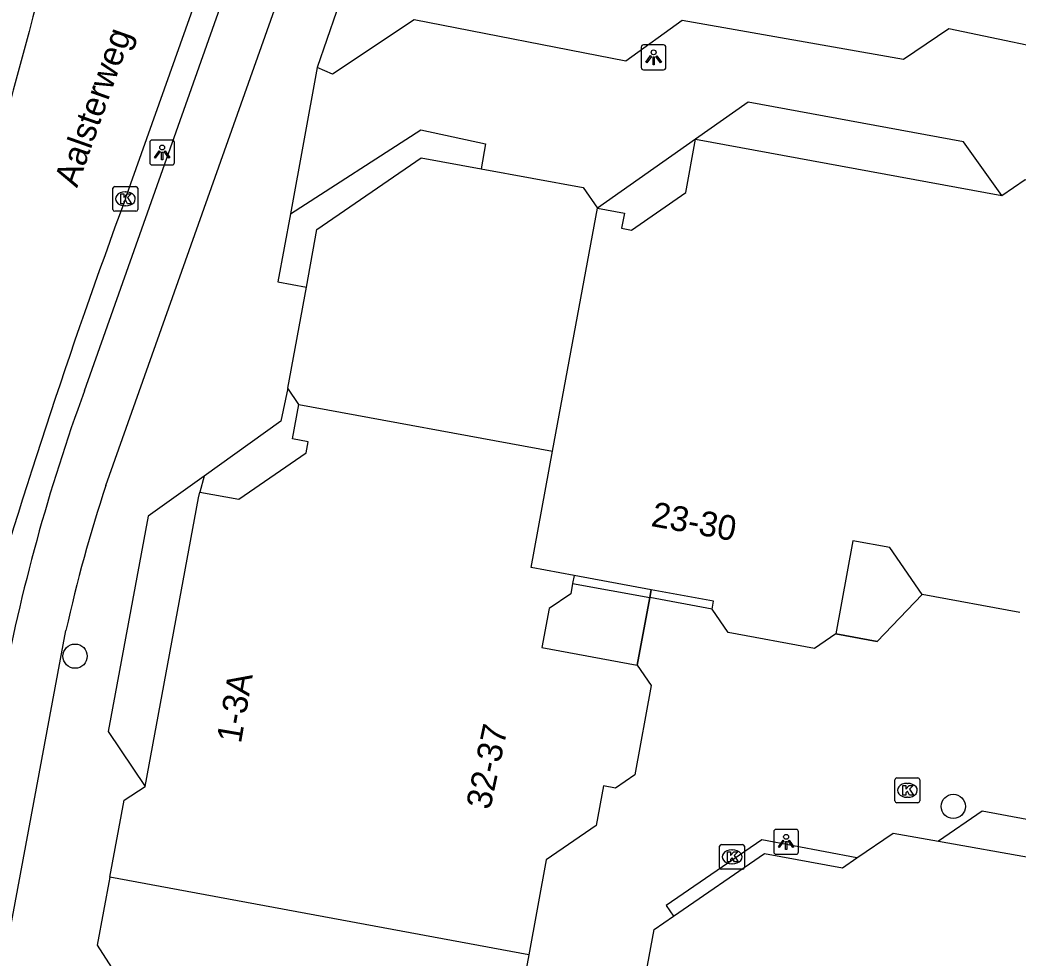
# Model space of a CAD drawing. Extents: x 161845 to 162341, y 381620 to 382158.
# Drawn here: x 161927.1 to 161967.29, y 382041.26 to 382079.05 of the extents above; entities that cross this region are included whole.
import ezdxf

# ---------------------------------------------------------------- set-up
doc = ezdxf.new("R2010")
doc.units = 0
for name, color, linetype in [('IMGEO_Boom', 7, 'Continuous'), ('IMGEO_Fietspad_gesloten', 7, 'Continuous'), ('IMGEO_Kolk', 7, 'Continuous'), ('IMGEO_Lichtpunt', 7, 'Continuous'), ('IMGEO_Openbare_ruimte_label', 7, 'Continuous'), ('IMGEO_OVBaan_gesloten', 7, 'Continuous'), ('IMGEO_Pand', 7, 'Continuous'), ('IMGEO_Pand_nummerreeks', 7, 'Continuous'), ('IMGEO_Pand_overbouw', 7, 'Continuous'), ('IMGEO_Rijbaan_lokaal_gesloten', 7, 'Continuous'), ('IMGEO_Voetpad_open', 7, 'Continuous')]:
    doc.layers.add(name, color=color, linetype=linetype)

msp = doc.modelspace()

# ---------------------------------------------------------------- linework, layer by layer
at = {"layer": 'IMGEO_Boom'}
for centre in [(161929.318, 382053.418), (161964.68, 382047.366)]:
    msp.add_circle(centre, 0.489, dxfattribs=at)
at = {"layer": 'IMGEO_Fietspad_gesloten'}
for points in [[(161929.692, 382064.104), (161946.705, 382112.189)], [(161930.559, 382060.292), (161948.248, 382110.215)], [(161908.427, 381944.469), (161918.786, 382000), (161923.625, 382025.943), (161928.95, 382054.459)]]:
    msp.add_lwpolyline(points, dxfattribs=at)
for centre, radius, start, end in [((162003.036, 382037.409), 78.051, 160.00033, 169.28499), ((161988.484, 382041.175), 60.998, 161.73581, 167.42176)]:
    msp.add_arc(centre, radius, start, end, dxfattribs=at)
at = {"layer": 'IMGEO_Kolk'}
for p, q in [((161930.841, 382071.413), (161930.841, 382072.265)), ((161930.916, 382072.339), (161931.768, 382072.339)), ((161931.329, 382072.119), (161931.354, 382072.119)), ((161931.842, 382072.265), (161931.842, 382071.413)), ((161931.768, 382071.339), (161930.916, 382071.339)), ((161931.352, 382071.559), (161931.327, 382071.559)), ((161962.331, 382047.588), (161962.331, 382048.44)), ((161962.406, 382048.514), (161963.258, 382048.514)), ((161963.332, 382048.44), (161963.332, 382047.588)), ((161962.819, 382048.294), (161962.844, 382048.294)), ((161962.842, 382047.734), (161962.817, 382047.734)), ((161963.258, 382047.514), (161962.406, 382047.514)), ((161955.272, 382044.908), (161955.272, 382045.76)), ((161955.347, 382045.834), (161956.199, 382045.834)), ((161955.76, 382045.614), (161955.785, 382045.614)), ((161956.273, 382045.76), (161956.273, 382044.908)), ((161956.199, 382044.834), (161955.347, 382044.834)), ((161955.783, 382045.054), (161955.758, 382045.054))]:
    msp.add_line(p, q, dxfattribs=at)
for points in [[(161930.841, 382071.413), (161930.841, 382072.265)], [(161930.916, 382072.339), (161931.768, 382072.339)], [(161931.842, 382072.265), (161931.842, 382071.413)], [(161931.162, 382072.039), (161931.285, 382072.039), (161931.285, 382071.888), (161931.415, 382072.039), (161931.579, 382072.039), (161931.433, 382071.888), (161931.586, 382071.639), (161931.434, 382071.639), (161931.349, 382071.803), (161931.285, 382071.736), (161931.285, 382071.639), (161931.162, 382071.639), (161931.162, 382072.039)], [(161931.768, 382071.339), (161930.916, 382071.339)], [(161962.331, 382047.588), (161962.331, 382048.44)], [(161962.406, 382048.514), (161963.258, 382048.514)], [(161963.332, 382048.44), (161963.332, 382047.588)], [(161962.652, 382048.214), (161962.775, 382048.214), (161962.775, 382048.063), (161962.905, 382048.214), (161963.069, 382048.214), (161962.923, 382048.063), (161963.076, 382047.814), (161962.924, 382047.814), (161962.839, 382047.978), (161962.775, 382047.911), (161962.775, 382047.814), (161962.652, 382047.814), (161962.652, 382048.214)], [(161963.258, 382047.514), (161962.406, 382047.514)], [(161955.272, 382044.908), (161955.272, 382045.76)], [(161955.347, 382045.834), (161956.199, 382045.834)], [(161956.273, 382045.76), (161956.273, 382044.908)], [(161955.593, 382045.534), (161955.716, 382045.534), (161955.716, 382045.383), (161955.846, 382045.534), (161956.01, 382045.534), (161955.864, 382045.383), (161956.017, 382045.134), (161955.865, 382045.134), (161955.78, 382045.298), (161955.716, 382045.231), (161955.716, 382045.134), (161955.593, 382045.134), (161955.593, 382045.534)], [(161956.199, 382044.834), (161955.347, 382044.834)]]:
    msp.add_lwpolyline(points, dxfattribs=at)
for centre, start, end in [((161930.918, 382072.263), 91.552, 178.448), ((161930.918, 382072.263), 91.552, 178.448), ((161931.766, 382072.263), 1.552, 88.448), ((161931.766, 382072.263), 1.552, 88.448), ((161930.918, 382071.415), 181.552, 268.448), ((161930.918, 382071.415), 181.552, 268.448), ((161931.766, 382071.415), 271.552, 358.448), ((161931.766, 382071.415), 271.552, 358.448), ((161962.408, 382048.438), 91.552, 178.448), ((161962.408, 382048.438), 91.552, 178.448), ((161963.256, 382048.438), 1.552, 88.448), ((161963.256, 382048.438), 1.552, 88.448), ((161962.408, 382047.59), 181.552, 268.448), ((161962.408, 382047.59), 181.552, 268.448), ((161963.256, 382047.59), 271.552, 358.448), ((161963.256, 382047.59), 271.552, 358.448), ((161955.349, 382045.758), 91.552, 178.448), ((161955.349, 382045.758), 91.552, 178.448), ((161956.197, 382045.758), 1.552, 88.448), ((161956.197, 382045.758), 1.552, 88.448), ((161955.349, 382044.91), 181.552, 268.448), ((161955.349, 382044.91), 181.552, 268.448), ((161956.197, 382044.91), 271.552, 358.448), ((161956.197, 382044.91), 271.552, 358.448)]:
    msp.add_arc(centre, 0.0765, start, end, dxfattribs=at)
for centre, major_axis, ratio, start_param, end_param in [((161931.328, 382071.839), (-0.387, 0.002), 0.722429, 4.712389, 7.853982), ((161931.353, 382071.839), (-0.39, 0.002), 0.717154, 1.570796, 4.712389), ((161962.818, 382048.014), (-0.387, 0.002), 0.722429, 4.712389, 7.853982), ((161962.843, 382048.014), (-0.39, 0.002), 0.717154, 1.570796, 4.712389), ((161955.759, 382045.334), (-0.387, 0.002), 0.722429, 4.712389, 7.853982), ((161955.784, 382045.334), (-0.39, 0.002), 0.717154, 1.570796, 4.712389)]:
    msp.add_ellipse(centre, major_axis=major_axis, ratio=ratio, start_param=start_param, end_param=end_param, dxfattribs=at)
at = {"layer": 'IMGEO_Lichtpunt'}
for p, q in [((161952.115, 382077.944), (161952.115, 382077.137)), ((161952.115, 382077.944), (161952.115, 382077.137)), ((161953.017, 382078.039), (161952.209, 382078.039)), ((161953.017, 382078.039), (161952.209, 382078.039)), ((161953.111, 382077.137), (161953.111, 382077.944)), ((161953.111, 382077.137), (161953.111, 382077.944)), ((161952.209, 382077.043), (161953.017, 382077.043)), ((161952.209, 382077.043), (161953.017, 382077.043)), ((161932.324, 382074.111), (161932.324, 382073.304)), ((161932.324, 382074.111), (161932.324, 382073.304)), ((161933.226, 382074.206), (161932.418, 382074.206)), ((161933.226, 382074.206), (161932.418, 382074.206)), ((161933.32, 382073.304), (161933.32, 382074.111)), ((161933.32, 382073.304), (161933.32, 382074.111)), ((161932.418, 382073.21), (161933.226, 382073.21)), ((161932.418, 382073.21), (161933.226, 382073.21)), ((161957.451, 382046.343), (161957.451, 382045.536)), ((161957.451, 382046.343), (161957.451, 382045.536)), ((161958.353, 382046.438), (161957.545, 382046.438)), ((161958.353, 382046.438), (161957.545, 382046.438)), ((161958.447, 382045.536), (161958.447, 382046.343)), ((161958.447, 382045.536), (161958.447, 382046.343)), ((161957.545, 382045.442), (161958.353, 382045.442)), ((161957.545, 382045.442), (161958.353, 382045.442))]:
    msp.add_line(p, q, dxfattribs=at)
for points in [[(161952.489, 382077.608), (161952.528, 382077.58), (161952.34, 382077.318), (161952.302, 382077.345), (161952.489, 382077.608)], [(161952.591, 382077.56), (161952.638, 382077.56), (161952.638, 382077.238), (161952.591, 382077.238), (161952.591, 382077.56)], [(161952.701, 382077.58), (161952.739, 382077.607), (161952.926, 382077.345), (161952.887, 382077.317), (161952.701, 382077.58)], [(161932.698, 382073.775), (161932.737, 382073.747), (161932.549, 382073.485), (161932.511, 382073.512), (161932.698, 382073.775)], [(161932.8, 382073.727), (161932.847, 382073.727), (161932.847, 382073.405), (161932.8, 382073.405), (161932.8, 382073.727)], [(161932.91, 382073.747), (161932.948, 382073.774), (161933.135, 382073.512), (161933.096, 382073.484), (161932.91, 382073.747)], [(161957.825, 382046.007), (161957.864, 382045.979), (161957.676, 382045.717), (161957.638, 382045.744), (161957.825, 382046.007)], [(161957.927, 382045.959), (161957.974, 382045.959), (161957.974, 382045.637), (161957.927, 382045.637), (161957.927, 382045.959)], [(161958.037, 382045.979), (161958.075, 382046.006), (161958.262, 382045.744), (161958.223, 382045.716), (161958.037, 382045.979)]]:
    msp.add_lwpolyline(points, dxfattribs=at)
for centre in [(161952.614, 382077.742), (161932.823, 382073.909), (161957.95, 382046.141)]:
    msp.add_circle(centre, 0.0994, dxfattribs=at)
for centre, start, end in [((161952.209, 382077.944), 90, 180), ((161952.209, 382077.944), 90, 180), ((161953.017, 382077.944), 0, 90), ((161953.017, 382077.944), 0, 90), ((161952.209, 382077.137), 180, 270), ((161952.209, 382077.137), 180, 270), ((161953.017, 382077.137), 270, 0), ((161953.017, 382077.137), 270, 360), ((161932.418, 382074.111), 90, 180), ((161932.418, 382074.111), 90, 180), ((161933.226, 382074.111), 0, 90), ((161933.226, 382074.111), 0, 90), ((161932.418, 382073.304), 180, 270), ((161932.418, 382073.304), 180, 270), ((161933.226, 382073.304), 270, 0), ((161933.226, 382073.304), 270, 360), ((161957.545, 382046.343), 90, 180), ((161957.545, 382046.343), 90, 180), ((161958.353, 382046.343), 0, 90), ((161958.353, 382046.343), 0, 90), ((161957.545, 382045.536), 180, 270), ((161957.545, 382045.536), 180, 270), ((161958.353, 382045.536), 270, 0), ((161958.353, 382045.536), 270, 360)]:
    msp.add_arc(centre, 0.0946, start, end, dxfattribs=at)
at = {"layer": 'IMGEO_OVBaan_gesloten'}
msp.add_arc((162474.126, 381930.5), 566.364, 164.71995, 168.67512, dxfattribs=at)
at = {"layer": 'IMGEO_Pand'}
for points in [[(161950.351, 382071.46), (161951.436, 382071.26), (161951.325, 382070.657), (161951.721, 382070.584), (161953.91, 382072.092), (161954.307, 382074.247), (161966.64, 382071.974), (161967.569, 382072.613), (161970.469, 382072.079)], [(161938.632, 382068.286), (161939.059, 382070.599), (161943.26, 382073.492), (161945.666, 382073.049)], [(161945.666, 382073.049), (161949.778, 382072.291), (161950.351, 382071.46)], [(161948.548, 382061.678), (161950.351, 382071.46)], [(161937.881, 382064.211), (161938.632, 382068.286)], [(161938.329, 382063.561), (161937.881, 382064.211)], [(161934.338, 382060.031), (161935.911, 382059.741), (161938.62, 382061.607), (161938.702, 382062.052), (161938.072, 382062.168), (161938.329, 382063.561)], [(161938.329, 382063.561), (161948.548, 382061.678)], [(161949.412, 382056.668), (161947.684, 382056.986), (161948.548, 382061.678)], [(161930.72, 382044.512), (161931.295, 382047.612), (161932.139, 382048.167), (161934.294, 382059.796), (161934.338, 382060.031)], [(161963.43, 382055.898), (161962.122, 382057.796), (161960.636, 382058.07), (161959.945, 382054.319)], [(161949.412, 382056.668), (161949.353, 382056.35)], [(161952.516, 382056.096), (161949.412, 382056.668)], [(161949.353, 382056.35), (161949.277, 382055.936), (161948.407, 382055.337), (161948.118, 382053.77), (161951.955, 382053.062)], [(161954.966, 382055.315), (161955.024, 382055.633), (161952.516, 382056.096)], [(161967.355, 382055.175), (161963.43, 382055.898)], [(161959.945, 382054.319), (161959.086, 382053.728), (161955.618, 382054.367), (161954.966, 382055.315)], [(161951.955, 382053.062), (161952.522, 382052.239), (161951.859, 382048.641), (161951.075, 382048.101), (161950.595, 382048.19), (161950.301, 382046.593), (161948.29, 382045.208), (161947.585, 382041.384)], [(161960.801, 382045.291), (161962.259, 382046.295), (161964.089, 382045.969)], [(161964.089, 382045.969), (161967.858, 382045.298), (161969.189, 382043.205), (161971.318, 382042.795)], [(161953.421, 382042.949), (161957.075, 382045.466), (161960.215, 382044.887), (161960.801, 382045.291)], [(161930.72, 382044.512), (161930.212, 382041.772), (161930.789, 382040.881), (161928.594, 382029.042)], [(161947.585, 382041.384), (161930.72, 382044.512)], [(161952.069, 382039.362), (161952.63, 382042.405), (161953.421, 382042.949)], [(161947.585, 382041.384), (161946.88, 382037.56)]]:
    msp.add_lwpolyline(points, dxfattribs=at)
at = {"layer": 'IMGEO_Pand_overbouw'}
for points in [[(161954.307, 382074.247), (161966.64, 382071.974), (161965.097, 382074.14), (161956.424, 382075.738)], [(161954.307, 382074.247), (161950.351, 382071.46), (161951.436, 382071.26), (161951.325, 382070.657), (161951.721, 382070.584), (161953.91, 382072.092)], [(161934.516, 382060.672), (161932.254, 382059.052), (161930.648, 382050.386), (161932.139, 382048.167), (161934.294, 382059.796), (161934.338, 382060.031), (161935.911, 382059.741), (161938.62, 382061.607), (161938.702, 382062.052), (161938.072, 382062.168), (161938.329, 382063.561), (161937.881, 382064.211), (161937.605, 382062.885)], [(161963.43, 382055.898), (161962.122, 382057.796), (161960.636, 382058.07), (161959.945, 382054.319), (161961.617, 382054.012)], [(161949.412, 382056.668), (161949.353, 382056.35), (161949.277, 382055.936), (161948.407, 382055.337), (161948.118, 382053.77), (161951.955, 382053.062), (161952.457, 382055.778), (161952.516, 382056.096)]]:
    msp.add_lwpolyline(points, close=True, dxfattribs=at)
at = {"layer": 'IMGEO_Rijbaan_lokaal_gesloten'}
msp.add_lwpolyline([(161945.765, 382112.51), (161944.379, 382108.536), (161938.187, 382091.148), (161931.341, 382071.839)], dxfattribs=at)
msp.add_arc((162186.932, 381977.669), 272.387, 159.77421, 163.87134, dxfattribs=at)
at = {"layer": 'IMGEO_Voetpad_open'}
for points in [[(161953.409, 382109.112), (161977.867, 382078.64), (161975.269, 382076.433), (161964.501, 382078.687), (161962.67, 382077.458), (161953.759, 382079.027), (161951.501, 382077.385), (161942.969, 382079.051), (161939.681, 382076.868), (161939.066, 382077.135)], [(161946.691, 382098.74), (161940.239, 382080.524), (161939.066, 382077.135)], [(161939.066, 382077.135), (161937.988, 382071.236)], [(161937.988, 382071.236), (161943.246, 382074.619), (161945.845, 382074.061), (161945.666, 382073.049)], [(161937.988, 382071.236), (161937.488, 382068.495), (161938.632, 382068.286)], [(161937.881, 382064.211), (161937.605, 382062.885), (161934.516, 382060.672), (161934.338, 382060.031)], [(161949.353, 382056.35), (161952.457, 382055.778)], [(161952.516, 382056.096), (161952.457, 382055.778)], [(161952.457, 382055.778), (161951.955, 382053.062)], [(161954.966, 382055.315), (161952.457, 382055.778)], [(161963.43, 382055.898), (161961.617, 382054.012), (161959.945, 382054.319)], [(161971.318, 382042.795), (161968.654, 382046.655), (161965.846, 382047.173), (161964.089, 382045.969)], [(161960.801, 382045.291), (161956.965, 382046.021), (161953.126, 382043.378), (161953.421, 382042.949)]]:
    msp.add_lwpolyline(points, dxfattribs=at)

# ---------------------------------------------------------------- texts
at = {"layer": 'IMGEO_Openbare_ruimte_label'}
msp.add_text('Aalsterweg', height=1, rotation=70.4773, dxfattribs=at).set_placement((161929.397, 382072.261))
at = {"layer": 'IMGEO_Pand_nummerreeks'}
for s, rotation, p in [('23-30', 349.5506, (161952.475, 382058.666)), ('1-3A', 80.188, (161935.995, 382049.877)), ('32-37', 77.9052, (161946.03, 382047.201))]:
    msp.add_text(s, height=1, rotation=rotation, dxfattribs=at).set_placement(p)

doc.saveas('drawing.dxf')
